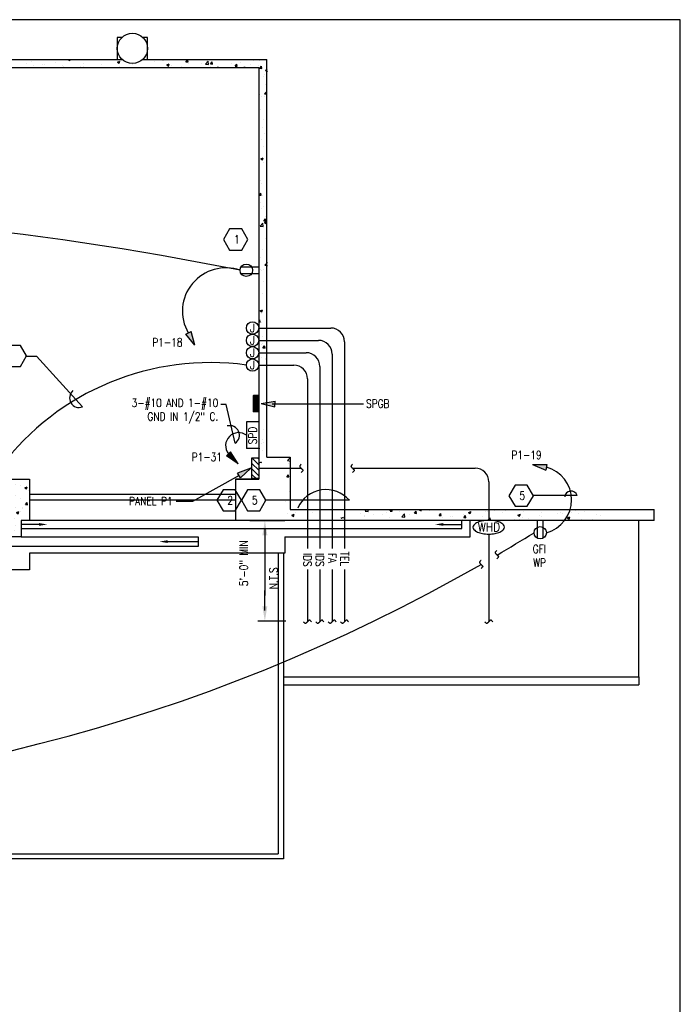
# Model space of a CAD drawing. Header units: inches. Extents: x -9715 to 32893, y -15613 to -1138.
# Tile 359 of 380: x 17604 to 18566, y -9010 to -7575. Entities that reach past the tile are written whole.
import ezdxf
from ezdxf.enums import TextEntityAlignment as Align

# ---------------------------------------------------------------- set-up
doc = ezdxf.new("R2010")
doc.units = ezdxf.units.IN
doc.header["$MEASUREMENT"] = 0
doc.layers.get('0').update_dxf_attribs({"color": 252})
doc.layers.get('DEFPOINTS').update_dxf_attribs({"color": 11})
for name, color, linetype in [('E-ANNO-TEXT', 3, 'Continuous'), ('E-LEGN', 3, 'Continuous'), ('E-LITE-CIRC', 133, 'Continuous'), ('E-POWR', 113, 'Continuous'), ('E-POWR-CIRC', 113, 'Continuous'), ('E-POWR-PANL', 113, 'Continuous'), ('S-FNDN-FTNG', 138, 'Continuous'), ('S-FNDN-PATT', 8, 'Continuous')]:
    doc.layers.add(name, color=color, linetype=linetype)
doc.layers.add('E-ELEC-WIRE', color=133, linetype='Continuous', lineweight=25)
doc.styles.add('LEG', font='ROMANS', dxfattribs={"width": 0.9, "height": 0.125})
doc.styles.get("Standard").update_dxf_attribs({"font": 'romans.shx', "width": 0.8})
doc.styles.add('SYMBOL', font='SIMPLEX', dxfattribs={"width": 0.9, "height": 0.125})

# ---------------------------------------------------------------- blocks, each defined once
blk = doc.blocks.new('*X569')
at = {"color": 0}
for p, q in [((1906.6, 1236.5), (1906.6, 1236.5)), ((1959.9, 1234.6), (1962, 1237.2)), ((1959.9, 1234.6), (1962.9, 1234.4)), ((1962.9, 1234.4), (1962.3, 1237.2)), ((2278.7, 1235.4), (2278.7, 1235.4)), ((1895.4, 1220.9), (1895.4, 1220.9)), ((1902.1, 1225.7), (1906, 1229.8)), ((1902.1, 1225.7), (1906.6, 1225.1)), ((1906.6, 1225.1), (1906, 1229.8)), ((1907.9, 1222.6), (1907.9, 1222.6)), ((1926.8, 1225.1), (1926.8, 1225.1)), ((1932, 1223.6), (1932, 1223.6)), ((1939.6, 1221.8), (1939.6, 1221.8)), ((1952, 1228.7), (1955.5, 1230)), ((1952, 1228.7), (1954.4, 1227)), ((1954.4, 1227), (1955.5, 1230)), ((1955.5, 1217.5), (1959.4, 1221.5)), ((1957.7, 1227.1), (1957.7, 1227.1)), ((1958.4, 1229.2), (1958.4, 1229.2)), ((1959.9, 1216.8), (1959.4, 1221.5)), ((1968.7, 1226.8), (1968.7, 1226.8)), ((1970.9, 1230.9), (1970.9, 1230.9)), ((2279, 1224.1), (2279, 1224.1)), ((2281.4, 1228.8), (2284.9, 1230.1)), ((2281.4, 1228.8), (2283.9, 1227.1)), ((2283.9, 1227.1), (2284.9, 1230.1)), ((2288.7, 1222.3), (2288.7, 1222.3)), ((2305.7, 1223), (2305.7, 1223)), ((2309.6, 1221.5), (2309.6, 1221.5)), ((2314.7, 1226), (2314.7, 1226)), ((2318.5, 1223.5), (2318.5, 1223.5)), ((2322.4, 1216.5), (2326.3, 1220.6)), ((2326.9, 1215.8), (2326.3, 1220.6)), ((2328.6, 1224), (2328.6, 1224)), ((2332.4, 1221.9), (2332.4, 1221.9)), ((2340.3, 1229.6), (2340.3, 1229.6)), ((2347.7, 1228.5), (2347.7, 1228.5)), ((2353.2, 1224.8), (2356.7, 1226.1)), ((2353.2, 1224.8), (2355.7, 1223.1)), ((2355.7, 1223.1), (2356.7, 1226.1)), ((2359.1, 1220.7), (2359.1, 1220.7)), ((2360.2, 1228.2), (2360.2, 1228.2)), ((1895.1, 1203.3), (1897.5, 1206.2)), ((1895.6, 1214.4), (1895.6, 1214.4)), ((1898.1, 1203), (1897.5, 1206.2)), ((1906, 1219.9), (1906, 1219.9)), ((1906.1, 1207.6), (1906.1, 1207.6)), ((1909.9, 1212.6), (1913.4, 1213.9)), ((1909.9, 1212.6), (1912.4, 1210.9)), ((1910.4, 1216.8), (1910.4, 1216.8)), ((1912.4, 1210.9), (1913.4, 1213.9)), ((1922.3, 1213.2), (1922.3, 1213.2)), ((1922.4, 1205.8), (1922.4, 1205.8)), ((1931.4, 1207), (1931.4, 1207)), ((1932.8, 1206.5), (1932.8, 1206.5)), ((1945.2, 1209.5), (1945.2, 1209.5)), ((1949, 1212.1), (1949, 1212.1)), ((1951.6, 1210.8), (1951.6, 1210.8)), ((1955.5, 1217.5), (1959.9, 1216.8)), ((1957.1, 1210.5), (1957.1, 1210.5)), ((1957.8, 1211.2), (1957.8, 1211.2)), ((1975.7, 1211), (1975.7, 1211)), ((1976.7, 1213.6), (1976.7, 1213.6)), ((2282.6, 1206.4), (2285.1, 1209.3)), ((2282.6, 1206.4), (2285.6, 1206.1)), ((2285.6, 1206.1), (2285.1, 1209.3)), ((2289.4, 1218.5), (2289.4, 1218.5)), ((2297.1, 1219.9), (2297.1, 1219.9)), ((2301.3, 1207.5), (2301.3, 1207.5)), ((2311.2, 1208.7), (2314.7, 1210)), ((2311.2, 1208.7), (2313.7, 1207)), ((2313.7, 1207), (2314.7, 1210)), ((2314.1, 1209.4), (2314.1, 1209.4)), ((2318.7, 1203.5), (2320.9, 1206.1)), ((2321.5, 1203), (2320.9, 1206.1)), ((2322.4, 1216.5), (2326.9, 1215.8)), ((2330.5, 1212.5), (2330.5, 1212.5)), ((2339.7, 1212.9), (2339.7, 1212.9)), ((2347, 1208.4), (2347, 1208.4)), ((2359.5, 1210.1), (2359.5, 1210.1)), ((2359.7, 1217.5), (2359.7, 1217.5)), ((1893.2, 1200.8), (1893.2, 1200.8)), ((1894.7, 1202.9), (1894.7, 1202.9)), ((1895.1, 1203.3), (1898.1, 1203)), ((1905.4, 1203.2), (1905.4, 1203.2)), ((1913.7, 1205.3), (1913.7, 1205.3)), ((1931, 1200.2), (1933.4, 1203)), ((1931, 1200.2), (1933.9, 1199.9)), ((1933.9, 1199.9), (1933.4, 1203)), ((1939.8, 1192.4), (1943.3, 1193.8)), ((1939.8, 1192.4), (1942.3, 1190.7)), ((1942.3, 1190.7), (1943.3, 1193.8)), ((1944.6, 1191.4), (1944.6, 1191.4)), ((1956.5, 1193.9), (1956.5, 1193.9)), ((1959.5, 1205.4), (1959.5, 1205.4)), ((1963.5, 1193.9), (1963.5, 1193.9)), ((1966.8, 1197), (1969.2, 1199.9)), ((1966.8, 1197), (1969.8, 1196.8)), ((1969.8, 1196.8), (1969.2, 1199.9)), ((1970.7, 1193.3), (1970.7, 1193.3)), ((2279.8, 1191.9), (2279.8, 1191.9)), ((2284, 1200.1), (2284, 1200.1)), ((2288.1, 1205.7), (2288.1, 1205.7)), ((2296, 1197.4), (2296, 1197.4)), ((2296.5, 1201.8), (2296.5, 1201.8)), ((2313.4, 1192.8), (2313.4, 1192.8)), ((2315.4, 1204.3), (2315.4, 1204.3)), ((2318.5, 1203.3), (2318.7, 1203.5)), ((2318.5, 1203.3), (2318.7, 1203.2)), ((2318.7, 1203.2), (2321.5, 1203)), ((2322.6, 1196.3), (2322.6, 1196.3)), ((2339.1, 1196.3), (2339.1, 1196.3)), ((2349.3, 1195.2), (2349.3, 1195.2)), ((2349.6, 1195), (2349.6, 1195)), ((2354.4, 1200.1), (2356.8, 1203)), ((2354.4, 1200.1), (2357.4, 1199.9)), ((2357.4, 1199.9), (2356.8, 1203)), ((1897.8, 1176.3), (1901.3, 1177.6)), ((1900.3, 1174.6), (1901.3, 1177.6)), ((1900.5, 1185.6), (1900.5, 1185.6)), ((1904.8, 1186.6), (1904.8, 1186.6)), ((1912.3, 1187.8), (1912.3, 1187.8)), ((1912.3, 1183.3), (1912.3, 1183.3)), ((1930.8, 1190.3), (1930.8, 1190.3)), ((1932.1, 1189.8), (1932.1, 1189.8)), ((1939, 1186.7), (1939, 1186.7)), ((1941.5, 1188.3), (1941.5, 1188.3)), ((1955.9, 1177.2), (1955.9, 1177.2)), ((1965.7, 1185.6), (1965.7, 1185.6)), ((2283.3, 1182.1), (2283.3, 1182.1)), ((2287.5, 1189), (2287.5, 1189)), ((2291.3, 1185), (2291.3, 1185)), ((2302.3, 1184.6), (2302.3, 1184.6)), ((2306.5, 1190.7), (2306.5, 1190.7)), ((2320.4, 1190), (2320.4, 1190)), ((2333.2, 1189.6), (2333.2, 1189.6)), ((2333.8, 1188.7), (2333.8, 1188.7)), ((2338.5, 1179.6), (2338.5, 1179.6)), ((2341.1, 1188.5), (2344.6, 1189.9)), ((2341.1, 1188.5), (2343.6, 1186.8)), ((2343.6, 1186.8), (2344.6, 1189.9)), ((2346.4, 1190.4), (2346.4, 1190.4)), ((2359.9, 1188.5), (2359.9, 1188.5)), ((1897.8, 1176.3), (1900.3, 1174.6)), ((1902, 1165.7), (1904.4, 1168.6)), ((1902, 1165.7), (1905, 1165.4)), ((1904.2, 1169.9), (1904.2, 1169.9)), ((1905, 1165.4), (1904.4, 1168.6)), ((1908.8, 1168.8), (1912.7, 1172.8)), ((1908.8, 1168.8), (1913.2, 1168.1)), ((1913.2, 1168.1), (1912.7, 1172.8)), ((1918.9, 1170.1), (1918.9, 1170.1)), ((1930.2, 1173.7), (1930.2, 1173.7)), ((1931.4, 1171.7), (1931.4, 1171.7)), ((1937.9, 1162.6), (1940.3, 1165.4)), ((1940.9, 1162.3), (1940.3, 1165.4)), ((1950.4, 1174.2), (1950.4, 1174.2)), ((1962.1, 1160.5), (1966, 1164.5)), ((1966.6, 1159.8), (1966, 1164.5)), ((1968.6, 1163.4), (1968.6, 1163.4)), ((1969.6, 1172.3), (1973.1, 1173.6)), ((1969.6, 1172.3), (1972.1, 1170.6)), ((1972.1, 1170.6), (1973.1, 1173.6)), ((2276.7, 1168.9), (2279.6, 1171.9)), ((2276.7, 1167.7), (2280.1, 1167.1)), ((2280.1, 1167.1), (2279.6, 1171.9)), ((2286, 1172), (2286, 1172)), ((2286.9, 1172.4), (2286.9, 1172.4)), ((2289.1, 1164.8), (2289.1, 1164.8)), ((2289.6, 1168.8), (2292, 1171.7)), ((2289.6, 1168.8), (2292.6, 1168.5)), ((2292.6, 1168.5), (2292, 1171.7)), ((2299.1, 1172.4), (2302.6, 1173.7)), ((2299.1, 1172.4), (2301.6, 1170.7)), ((2301.6, 1170.7), (2302.6, 1173.7)), ((2312.7, 1170.9), (2312.7, 1170.9)), ((2312.8, 1176.1), (2312.8, 1176.1)), ((2320.7, 1169), (2320.7, 1169)), ((2325.4, 1165.6), (2327.9, 1168.5)), ((2325.4, 1165.6), (2328.4, 1165.4)), ((2328.4, 1165.4), (2327.9, 1168.5)), ((2329, 1159.5), (2332.9, 1163.6)), ((2333.5, 1158.8), (2332.9, 1163.6)), ((2333.2, 1170.6), (2333.2, 1170.6)), ((2337.9, 1163), (2337.9, 1163)), ((2339.4, 1169.8), (2339.4, 1169.8)), ((2347.5, 1165.2), (2347.5, 1165.2)), ((1902.6, 1162.3), (1902.6, 1162.3)), ((1903.6, 1153.3), (1903.6, 1153.3)), ((1905.8, 1150.3), (1905.8, 1150.3)), ((1910.3, 1153.4), (1910.3, 1153.4)), ((1913.1, 1155.6), (1913.1, 1155.6)), ((1918.3, 1152), (1918.3, 1152)), ((1927.6, 1156.2), (1931.1, 1157.5)), ((1927.6, 1156.2), (1930.1, 1154.5)), ((1929.3, 1161.1), (1929.3, 1161.1)), ((1929.6, 1157), (1929.6, 1157)), ((1930.1, 1154.5), (1931.1, 1157.5)), ((1937.2, 1154.5), (1937.2, 1154.5)), ((1937.9, 1162.6), (1940.9, 1162.3)), ((1939.4, 1158.4), (1939.4, 1158.4)), ((1939.8, 1154.4), (1939.8, 1154.4)), ((1955.2, 1160.6), (1955.2, 1160.6)), ((1956, 1160), (1956, 1160)), ((1962.1, 1160.5), (1966.6, 1159.8)), ((1966.5, 1153.3), (1966.5, 1153.3)), ((1968.8, 1158.6), (1968.8, 1158.6)), ((1973.8, 1159.4), (1976.2, 1162.3)), ((1973.8, 1159.4), (1976.7, 1159.2)), ((1976.7, 1159.4), (1976.2, 1162.3)), ((2286.3, 1155.7), (2286.3, 1155.7)), ((2289.2, 1155.2), (2289.2, 1155.2)), ((2312.2, 1159.5), (2312.2, 1159.5)), ((2318.4, 1160.2), (2318.4, 1160.2)), ((2329, 1159.5), (2333.5, 1158.9)), ((2331.3, 1153.2), (2332.4, 1153.6)), ((2332.3, 1153.2), (2332.4, 1153.6)), ((2339, 1153.4), (2339, 1153.4)), ((1893.1, 1137.5), (1893.1, 1137.5)), ((1903, 1136.7), (1903, 1136.7)), ((1919.3, 1135.7), (1919.3, 1135.7)), ((1922.3, 1142.5), (1922.3, 1142.5)), ((1924.1, 1134.8), (1924.1, 1134.8)), ((1929, 1140.4), (1929, 1140.4)), ((1946, 1134.6), (1946, 1134.6)), ((1951.4, 1147.5), (1951.4, 1147.5)), ((1954.6, 1143.9), (1954.6, 1143.9)), ((1955.7, 1138.9), (1955.7, 1138.9)), ((1957.5, 1136), (1961, 1137.4)), ((1957.5, 1136), (1960, 1134.4)), ((1960, 1134.4), (1961, 1137.4)), ((1905.1, 1132.3), (1905.1, 1132.3)), ((1909.9, 1129.2), (1911.4, 1131)), ((1911.7, 1129.2), (1911.4, 1131))]:
    blk.add_line(p, q, dxfattribs=at)
blk = doc.blocks.new('*X572')
at = {"color": 0}
for p, q in [((2355.1, 1842.5), (2355.1, 1842.5)), ((2362.8, 1845.4), (2362.8, 1845.4)), ((2366.2, 1840.6), (2366.2, 1840.6)), ((2378.7, 1842.2), (2378.7, 1842.2)), ((2381.8, 1841.3), (2381.8, 1841.3)), ((2388.1, 1848.6), (2388.1, 1848.6)), ((2397.6, 1844.7), (2397.6, 1844.7)), ((2408.4, 1840.2), (2408.4, 1840.2)), ((2409.4, 1838.2), (2409.4, 1838.2)), ((2416.4, 1849.2), (2416.4, 1849.2)), ((2416.4, 1849.2), (2418.8, 1847.5)), ((2418.8, 1847.5), (2419.4, 1849.2)), ((2429.2, 1848.9), (2429.2, 1848.9)), ((2435.1, 1839.1), (2435.1, 1839.1)), ((2438.5, 1843.2), (2438.5, 1843.2)), ((2439.1, 1839.2), (2439.1, 1839.2)), ((2461.8, 1838), (2461.8, 1838)), ((2464.4, 1842.4), (2464.4, 1842.4)), ((2467.7, 1848.2), (2467.7, 1848.2)), ((2479.1, 1837.4), (2479.1, 1837.4)), ((2488.2, 1845.2), (2491.7, 1846.5)), ((2488.2, 1845.2), (2490.7, 1843.5)), ((2490.3, 1846.2), (2490.3, 1846.2)), ((2490.7, 1843.5), (2491.7, 1846.5)), ((2491.6, 1839.1), (2491.6, 1839.1)), ((2510.5, 1841.6), (2510.5, 1841.6)), ((2542.1, 1845.7), (2542.1, 1845.7)), ((2552.3, 1848.9), (2552.5, 1849.2)), ((2552.3, 1848.9), (2555.3, 1848.6)), ((2554.6, 1847.4), (2554.6, 1847.4)), ((2555.3, 1848.6), (2555.1, 1849.2)), ((2560.1, 1841.2), (2563.6, 1842.5)), ((2560.1, 1841.2), (2562.6, 1839.5)), ((2562.6, 1839.5), (2563.6, 1842.5)), ((2566.6, 1840), (2566.6, 1840)), ((2582.3, 1838.4), (2582.3, 1838.4)), ((2588.1, 1845.7), (2590.5, 1848.6)), ((2588.1, 1845.7), (2591.1, 1845.5)), ((2591.1, 1845.5), (2590.5, 1848.6)), ((2592.3, 1843.5), (2592.3, 1843.5)), ((2611.4, 1843.4), (2611.4, 1843.4)), ((2616.4, 1842.4), (2620.3, 1846.4)), ((2616.4, 1842.4), (2620.8, 1841.7)), ((2617.6, 1846.7), (2617.6, 1846.7)), ((2620.8, 1841.7), (2620.3, 1846.4)), ((2623.4, 1838.5), (2623.4, 1838.5)), ((2624, 1842.6), (2626.4, 1845.5)), ((2624, 1842.6), (2627, 1842.3)), ((2627, 1842.3), (2626.4, 1845.4)), ((2632, 1837.2), (2635.4, 1838.5)), ((2635, 1837.2), (2635.4, 1838.5)), ((2640.6, 1848.4), (2640.6, 1848.4)), ((2652.6, 1837.4), (2652.6, 1837.4)), ((2655, 1842.6), (2655, 1842.6)), ((2659.9, 1839.4), (2662.3, 1842.3)), ((2659.9, 1839.4), (2662.8, 1839.2)), ((2662.8, 1839.2), (2662.3, 1842.3)), ((2667.5, 1844.3), (2667.5, 1844.3)), ((2668.6, 1837.4), (2668.6, 1837.4)), ((2669.2, 1848.8), (2669.2, 1848.8)), ((2672.7, 1837.2), (2673.6, 1838.2)), ((2673.8, 1837.2), (2673.7, 1838.2)), ((2681.7, 1842.4), (2681.7, 1842.4)), ((2686.5, 1846.8), (2686.5, 1846.8)), ((2693.8, 1840.6), (2693.8, 1840.6)), ((2695.7, 1836.3), (2698.1, 1839.2)), ((2695.8, 1847.6), (2695.8, 1847.6)), ((2698.7, 1836), (2698.1, 1839.2)), ((2695.7, 1836.3), (2698.7, 1836)), ((2700.8, 1824.9), (2700.8, 1824.9)), ((2702, 1827.8), (2702, 1827.8)), ((2703.8, 1833.2), (2706.7, 1834.3)), ((2703.8, 1833.2), (2706.3, 1831.5)), ((2704.9, 1831.2), (2704.9, 1831.2)), ((2706.3, 1831.5), (2706.7, 1832.7)), ((2704.2, 1813.1), (2704.2, 1813.1)), ((2694.7, 1798.1), (2695.1, 1798.2)), ((2694.7, 1797), (2695.1, 1798.2)), ((2698.8, 1795.1), (2698.8, 1795.1)), ((2702.7, 1798.7), (2705.1, 1801.6)), ((2702.7, 1798.7), (2705.6, 1798.4)), ((2702.9, 1795.5), (2702.9, 1795.5)), ((2705.6, 1798.4), (2705.1, 1801.6)), ((2696.9, 1776.2), (2696.9, 1776.2)), ((2700.7, 1761.6), (2700.7, 1761.6)), ((2699.3, 1750.2), (2699.3, 1750.2)), ((2702.1, 1740.9), (2702.1, 1740.9)), ((2698.6, 1731.8), (2698.6, 1731.8)), ((2701.5, 1722.8), (2701.5, 1722.8)), ((2697.1, 1704.2), (2700.6, 1705.6)), ((2697.1, 1704.2), (2699.6, 1702.6)), ((2699.6, 1702.6), (2700.6, 1705.6)), ((2700.5, 1698.3), (2700.5, 1698.3)), ((2706.3, 1698.1), (2706.3, 1698.1)), ((2696.4, 1672.7), (2696.4, 1672.7)), ((2698.5, 1668.5), (2698.5, 1668.5)), ((2694.7, 1651.6), (2697, 1654.3)), ((2694.7, 1651.4), (2697.5, 1651.1)), ((2697.5, 1651.1), (2697, 1654.3)), ((2697.2, 1640.4), (2697.2, 1640.4)), ((2699.4, 1650.6), (2699.4, 1650.6)), ((2698.8, 1632.5), (2698.8, 1632.5)), ((2700.4, 1635), (2700.4, 1635)), ((2696.3, 1606.2), (2700.2, 1610.2)), ((2700.7, 1605.5), (2700.2, 1610.2)), ((2701.5, 1613.8), (2703.9, 1616.7)), ((2701.5, 1613.8), (2704.5, 1613.5)), ((2702.6, 1611.6), (2706.1, 1612.9)), ((2702.6, 1611.6), (2705.1, 1609.9)), ((2703.4, 1620.6), (2703.4, 1620.6)), ((2704.5, 1613.5), (2703.9, 1616.7)), ((2704.6, 1615.3), (2704.6, 1615.3)), ((2705.1, 1609.9), (2706.1, 1612.9)), ((2696.3, 1606.2), (2700.7, 1605.5)), ((2698.3, 1605.2), (2698.3, 1605.2)), ((2704.2, 1588.3), (2704.2, 1588.3)), ((2700.2, 1571.7), (2700.2, 1571.7)), ((2696.7, 1560.3), (2696.7, 1560.3)), ((2702.9, 1549.2), (2706.7, 1553.1)), ((2696, 1542.2), (2696, 1542.2)), ((2698.2, 1541.8), (2698.2, 1541.8)), ((2700.7, 1542.9), (2700.7, 1542.9)), ((2702.9, 1549.2), (2706.7, 1548.6)), ((2701.8, 1525), (2701.8, 1525)), ((2700.1, 1508.4), (2700.1, 1508.4)), ((2696, 1482.7), (2699.5, 1484)), ((2696, 1482.7), (2698.5, 1481)), ((2698, 1478.5), (2698, 1478.5)), ((2698.5, 1481), (2699.5, 1484)), ((2694.7, 1468.1), (2695.8, 1469.4)), ((2694.7, 1466.4), (2696.4, 1466.2)), ((2696.4, 1466.2), (2695.8, 1469.4)), ((2697.7, 1465.4), (2697.7, 1465.4)), ((2706.4, 1478.1), (2706.4, 1478.1)), ((2706.4, 1471.6), (2706.4, 1471.6)), ((2705.8, 1461.5), (2705.8, 1461.5)), ((2699.9, 1445), (2699.9, 1445)), ((2705.2, 1444.8), (2705.2, 1444.8)), ((2698.5, 1433.1), (2698.5, 1433.1)), ((2699.1, 1434.7), (2699.1, 1434.7)), ((2700.3, 1428.9), (2702.7, 1431.7)), ((2700.3, 1428.9), (2703.3, 1428.6)), ((2703.3, 1428.6), (2702.7, 1431.7)), ((2704.6, 1428.2), (2704.6, 1428.2)), ((2697.9, 1415.2), (2697.9, 1415.2)), ((2704, 1411.6), (2704, 1411.6)), ((2704.7, 1413.3), (2704.7, 1413.3))]:
    blk.add_line(p, q, dxfattribs=at)
blk = doc.blocks.new('*X574')
at = {"color": 0}
for p, q in [((2701.6, 1309.1), (2701.6, 1309.1)), ((2699.8, 1295), (2699.8, 1295)), ((2695.2, 1281.3), (2694.7, 1283.9)), ((2694.7, 1281.4), (2695.2, 1281.3)), ((2697.6, 1288.6), (2697.6, 1288.6)), ((2699.1, 1278.4), (2699.1, 1278.4)), ((2701, 1291), (2701, 1291)), ((2724.2, 1265.3), (2724.2, 1265.3)), ((2736, 1264.3), (2739.9, 1268.3)), ((2736, 1264.3), (2740.5, 1263.6)), ((2740.5, 1263.6), (2739.9, 1268.3)), ((2694.9, 1261.2), (2698.4, 1262.5)), ((2697.9, 1261.2), (2698.4, 1262.5)), ((2698.5, 1261.8), (2698.5, 1261.8)), ((2737.7, 1259.9), (2737.7, 1259.9)), ((2735, 1240.8), (2737.4, 1243.7)), ((2735, 1240.8), (2738, 1240.6)), ((2738, 1240.6), (2737.4, 1243.7)), ((2738.6, 1219.3), (2738.6, 1219.3)), ((2732.7, 1204.9), (2732.7, 1204.9)), ((2735.6, 1187.6), (2735.6, 1187.6)), ((2742.4, 1184.6), (2745.9, 1186)), ((2742.4, 1184.6), (2744.9, 1183)), ((2744.9, 1182.9), (2745.9, 1186)), ((2746.4, 1185.3), (2746.4, 1185.3)), ((2748.1, 1189.3), (2748.1, 1189.3))]:
    blk.add_line(p, q, dxfattribs=at)
blk = doc.blocks.new('*X575')
at = {"color": 0}
for p, q in [((2767.1, 1191.8), (2767.1, 1191.8)), ((2798.1, 1192.5), (2798.1, 1192.5)), ((2849.4, 1190.7), (2851.7, 1193.2)), ((2853.8, 1190.1), (2853.5, 1193.2)), ((2872.2, 1192), (2872.2, 1192)), ((2885.4, 1190.7), (2887.5, 1193.2)), ((2888.4, 1190.4), (2887.9, 1193.2)), ((2911.5, 1192.8), (2911.5, 1192.8)), ((2928.1, 1192.7), (2929.2, 1193.2)), ((2928.1, 1192.7), (2930.6, 1191.1)), ((2930.6, 1191.1), (2931.3, 1193.2)), ((3026.4, 1192.5), (3026.4, 1192.5)), ((3037, 1191.3), (3037, 1191.3)), ((3053, 1191.4), (3053, 1191.4)), ((3155.1, 1191.4), (3155.1, 1191.4)), ((2772.4, 1189), (2772.4, 1189)), ((2813.9, 1182), (2813.9, 1182)), ((2814.2, 1180.6), (2817.7, 1182)), ((2814.2, 1180.6), (2814.9, 1180.2)), ((2816.9, 1180.4), (2816.9, 1180.4)), ((2817.1, 1180.2), (2817.7, 1182)), ((2843.1, 1187), (2843.1, 1187)), ((2848.5, 1184.5), (2848.5, 1184.5)), ((2848.7, 1182.8), (2848.7, 1182.8)), ((2849.4, 1190.7), (2853.8, 1190.1)), ((2861, 1186.2), (2861, 1186.2)), ((2874.4, 1186.3), (2874.4, 1186.3)), ((2880, 1188.7), (2880, 1188.7)), ((2884.2, 1181), (2884.2, 1181)), ((2885.4, 1190.7), (2888.4, 1190.4)), ((2899.6, 1189.5), (2899.6, 1189.5)), ((2902.8, 1182.5), (2906.7, 1186.5)), ((2902.8, 1182.5), (2907.2, 1181.8)), ((2907.2, 1181.8), (2906.7, 1186.5)), ((2913.4, 1186), (2913.4, 1186)), ((2921.2, 1187.5), (2923.7, 1190.4)), ((2921.2, 1187.5), (2924.2, 1187.3)), ((2924.2, 1187.3), (2923.7, 1190.4)), ((2942.5, 1191), (2942.5, 1191)), ((2957.1, 1184.4), (2959.5, 1187.3)), ((2957.1, 1184.4), (2960.1, 1184.1)), ((2960.1, 1184.1), (2959.5, 1187.3)), ((2961.4, 1181.4), (2961.4, 1181.4)), ((2973.9, 1183), (2973.9, 1183)), ((2975.9, 1183.4), (2975.9, 1183.4)), ((2990.8, 1178.5), (2990.8, 1178.5)), ((2992.9, 1185.5), (2992.9, 1185.5)), ((2993, 1181.3), (2995.4, 1184.1)), ((2993, 1181.3), (2996, 1181)), ((2996, 1181), (2995.4, 1184.1)), ((3000, 1188.7), (3003.5, 1190.1)), ((3000, 1188.7), (3002.4, 1187.1)), ((3001.9, 1187.1), (3001.9, 1187.1)), ((3002.4, 1187.1), (3003.5, 1190.1)), ((3020, 1183.5), (3020, 1183.5)), ((3024.4, 1189.7), (3024.4, 1189.7)), ((3027.5, 1190.6), (3027.5, 1190.6)), ((3028.8, 1178.1), (3031.2, 1181)), ((3028.8, 1178.1), (3031.8, 1177.9)), ((3031.8, 1177.9), (3031.2, 1181)), ((3049.1, 1188.5), (3049.1, 1188.5)), ((3052.2, 1177.2), (3052.2, 1177.2)), ((3066.5, 1177.2), (3067.1, 1177.8)), ((3067.2, 1177.2), (3067.1, 1177.8)), ((3071.8, 1184.7), (3075.3, 1186.1)), ((3071.8, 1184.7), (3074.3, 1183.1)), ((3074.3, 1183.1), (3075.3, 1186.1)), ((3074.3, 1178.3), (3074.3, 1178.3)), ((3078.2, 1180.9), (3078.2, 1180.9)), ((3079.7, 1190.3), (3079.7, 1190.3)), ((3086.8, 1179.9), (3086.8, 1179.9)), ((3103.8, 1184.5), (3103.8, 1184.5)), ((3105.8, 1182.4), (3105.8, 1182.4)), ((3106.4, 1189.2), (3106.4, 1189.2)), ((3129.1, 1187.7), (3129.1, 1187.7)), ((3133.1, 1188), (3133.1, 1188)), ((3137.4, 1186.6), (3137.4, 1186.6)), ((3143.7, 1180.7), (3147.2, 1182.1)), ((3143.7, 1180.7), (3146.2, 1179.1)), ((3146.2, 1179.1), (3147.2, 1182.1)), ((3149.9, 1188.2), (3149.9, 1188.2)), ((3159.8, 1186.9), (3159.8, 1186.9)), ((3163.7, 1178.7), (3163.7, 1178.7)), ((3168.8, 1190.7), (3168.8, 1190.7)), ((3180.1, 1178.3), (3180.1, 1178.3)), ((3186.5, 1185.8), (3186.5, 1185.8)), ((3192.8, 1183.7), (3192.8, 1183.7))]:
    blk.add_line(p, q, dxfattribs=at)
blk = doc.blocks.new('RECPT')
at = {"color": 0, "linetype": 'ByBlock', "lineweight": -2}
for p, q in [((0.269, 0.047), (0, 0.047)), ((0, -0.047), (0.269, -0.047))]:
    blk.add_line(p, q, dxfattribs=at)
blk.add_circle((0.188, 0), 0.0938, dxfattribs=at)
blk = doc.blocks.new('*X560')
at = {"color": 0}
for p, q in [((297, 330.1), (302.9, 336)), ((297, 330.2), (302.8, 336)), ((297, 330.4), (302.6, 336)), ((297, 330.6), (302.4, 336)), ((297, 330.8), (302.2, 336)), ((297, 330.9), (302.1, 336)), ((297, 331.1), (301.9, 336)), ((297, 331.3), (301.7, 336)), ((297, 331.5), (301.5, 336)), ((297, 331.6), (301.4, 336)), ((297, 331.8), (301.2, 336)), ((297, 332), (301, 336)), ((297, 332.2), (300.8, 336)), ((297, 332.4), (300.6, 336)), ((297, 332.5), (300.5, 336)), ((297, 332.7), (300.3, 336)), ((297, 332.9), (300.1, 336)), ((297, 333.1), (299.9, 336)), ((297, 333.2), (299.8, 336)), ((297, 333.4), (299.6, 336)), ((297, 333.6), (299.4, 336)), ((297, 333.8), (299.2, 336)), ((297, 333.9), (299.1, 336)), ((297, 334.1), (298.9, 336)), ((297, 334.3), (298.7, 336)), ((297, 334.5), (298.5, 336)), ((297, 334.7), (298.3, 336)), ((297, 334.8), (298.2, 336)), ((297, 335), (298, 336)), ((297, 335.2), (297.8, 336)), ((297, 335.4), (297.6, 336)), ((297, 335.5), (297.5, 336)), ((297, 335.7), (297.3, 336)), ((297, 335.9), (297.1, 336)), ((297.1, 330), (303.1, 336)), ((297.3, 330), (303.3, 336)), ((297.5, 330), (303.5, 336)), ((297.6, 330), (303.6, 336)), ((297.8, 330), (303.8, 336)), ((298, 330), (304, 336)), ((298.2, 330), (304.2, 336)), ((298.4, 330), (304.4, 336)), ((298.5, 330), (304.5, 336)), ((298.7, 330), (304.7, 336)), ((298.9, 330), (304.9, 336)), ((299.1, 330), (305.1, 336)), ((299.2, 330), (305.2, 336)), ((299.4, 330), (305.4, 336)), ((299.6, 330), (305.6, 336)), ((299.8, 330), (305.8, 336)), ((299.9, 330), (305.9, 336)), ((300.1, 330), (306.1, 336)), ((300.3, 330), (306.3, 336)), ((300.5, 330), (306.5, 336)), ((300.7, 330), (306.7, 336)), ((300.8, 330), (306.8, 336)), ((301, 330), (307, 336)), ((301.2, 330), (307.2, 336)), ((301.4, 330), (307.4, 336)), ((301.5, 330), (307.5, 336)), ((301.7, 330), (307.7, 336)), ((301.9, 330), (307.9, 336)), ((302.1, 330), (308.1, 336)), ((302.2, 330), (308.2, 336)), ((302.4, 330), (308.4, 336)), ((302.6, 330), (308.6, 336)), ((302.8, 330), (308.8, 336)), ((303, 330), (309, 336)), ((303.1, 330), (309.1, 336)), ((303.3, 330), (309.3, 336)), ((303.5, 330), (309.5, 336)), ((303.7, 330), (309.7, 336)), ((303.8, 330), (309.8, 336)), ((304, 330), (310, 336)), ((304.2, 330), (310.2, 336)), ((304.4, 330), (310.4, 336)), ((304.5, 330), (310.5, 336)), ((304.7, 330), (310.7, 336)), ((304.9, 330), (310.9, 336)), ((305.1, 330), (311.1, 336)), ((305.3, 330), (311.3, 336)), ((305.4, 330), (311.4, 336)), ((305.6, 330), (311.6, 336)), ((305.8, 330), (311.8, 336)), ((306, 330), (312, 336)), ((306.1, 330), (312.1, 336)), ((306.3, 330), (312.3, 336)), ((306.5, 330), (312.5, 336)), ((306.7, 330), (312.7, 336)), ((306.8, 330), (312.8, 336)), ((307, 330), (313, 336)), ((307.2, 330), (313.2, 336)), ((307.4, 330), (313.4, 336)), ((307.5, 330), (313.5, 336)), ((307.7, 330), (313.7, 336)), ((307.9, 330), (313.9, 336)), ((308.1, 330), (314.1, 336)), ((308.3, 330), (314.3, 336)), ((308.4, 330), (314.4, 336)), ((308.6, 330), (314.6, 336)), ((308.8, 330), (314.8, 336)), ((309, 330), (315, 336)), ((309.1, 330), (315, 335.9)), ((309.3, 330), (315, 335.7)), ((309.5, 330), (315, 335.5)), ((309.7, 330), (315, 335.3)), ((309.8, 330), (315, 335.2)), ((310, 330), (315, 335)), ((310.2, 330), (315, 334.8)), ((310.4, 330), (315, 334.6)), ((310.6, 330), (315, 334.4)), ((310.7, 330), (315, 334.3)), ((310.9, 330), (315, 334.1)), ((311.1, 330), (315, 333.9)), ((311.3, 330), (315, 333.7)), ((311.4, 330), (315, 333.6)), ((311.6, 330), (315, 333.4)), ((311.8, 330), (315, 333.2)), ((312, 330), (315, 333)), ((312.1, 330), (315, 332.9)), ((312.3, 330), (315, 332.7)), ((312.5, 330), (315, 332.5)), ((312.7, 330), (315, 332.3)), ((312.9, 330), (315, 332.1)), ((313, 330), (315, 332)), ((313.2, 330), (315, 331.8)), ((313.4, 330), (315, 331.6)), ((313.6, 330), (315, 331.4)), ((313.7, 330), (315, 331.3)), ((313.9, 330), (315, 331.1)), ((314.1, 330), (315, 330.9)), ((314.3, 330), (315, 330.7)), ((314.4, 330), (315, 330.6)), ((314.6, 330), (315, 330.4)), ((314.8, 330), (315, 330.2)), ((315, 330), (315, 330))]:
    blk.add_line(p, q, dxfattribs=at)
blk = doc.blocks.new('PNL277')
at = {"color": 0, "linetype": 'ByBlock', "lineweight": -2, "xscale": 1.333333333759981, "yscale": 1.333333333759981, "zscale": 1.33333333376}
blk.add_blockref('*X560', (-407.6, -448), dxfattribs=at)
blk = doc.blocks.new('BREAK')
at = {"color": 0, "linetype": 'Continuous', "lineweight": -2}
blk.add_lwpolyline([(0, 0.062), (-0.005, 0.057), (-0.01, 0.052), (-0.014, 0.048), (-0.018, 0.044), (-0.02, 0.041), (-0.023, 0.038), (-0.024, 0.035), (-0.025, 0.033), (-0.025, 0.03), (-0.025, 0.028), (-0.024, 0.026), (-0.023, 0.024), (-0.021, 0.022), (-0.019, 0.02), (-0.018, 0.018), (-0.016, 0.016), (-0.014, 0.014), (-0.012, 0.012), (-0.01, 0.01), (-0.008, 0.008), (-0.006, 0.006), (-0.004, 0.004), (-0.002, 0.002), (0, 0), (0.002, -0.002), (0.004, -0.004), (0.006, -0.006), (0.008, -0.008), (0.01, -0.01), (0.012, -0.012), (0.014, -0.014), (0.016, -0.016), (0.018, -0.018), (0.019, -0.02), (0.021, -0.022), (0.023, -0.024), (0.024, -0.026), (0.025, -0.028), (0.025, -0.03), (0.025, -0.033), (0.024, -0.035), (0.023, -0.038), (0.02, -0.041), (0.018, -0.044), (0.014, -0.048), (0.01, -0.052), (0.005, -0.057), (0, -0.062)], dxfattribs=at)
blk = doc.blocks.new('ARROW1')
at = {"ltscale": 3}
blk.add_hatch(color=256, dxfattribs=at).paths.add_polyline_path([(-1.7, -0.34), (-1.7, 0.35), (0, 0)])
for points in [[(0, 0), (-1.7, 0.35)], [(0, 0), (-1.7, -0.34)]]:
    blk.add_lwpolyline(points, dxfattribs=at)
at = {"layer": 'E-ELEC-WIRE', "ltscale": 3}
blk.add_lwpolyline([(-1.7, -0.34), (-1.7, 0.35)], dxfattribs=at)
blk = doc.blocks.new('JUNCBOX')
at = {"color": 0, "linetype": 'ByBlock', "lineweight": -2}
blk.add_circle((0, 0), 0.0938, dxfattribs=at)
at = {"color": 3, "linetype": 'Continuous', "lineweight": -2, "style": 'SYMBOL', "width": 0.9}
blk.add_text('J', height=0.125, dxfattribs=at).set_placement((0, 0), align=Align.MIDDLE)
blk = doc.blocks.new('*X558')
at = {"color": 0}
for p, q in [((0, 0), (8, 8)), ((0, 6.4), (1.6, 8)), ((6.4, 0), (14.4, 8)), ((12.7, 0), (20.7, 8)), ((19.1, 0), (24, 4.9))]:
    blk.add_line(p, q, dxfattribs=at)
blk = doc.blocks.new('PNL120')
at = {"color": 0, "linetype": 'ByBlock', "lineweight": -2}
for p, q in [((-12, 0), (12, 0)), ((-12, -8), (-12, 0)), ((12, 0), (12, -8)), ((12, -8), (-12, -8))]:
    blk.add_line(p, q, dxfattribs=at)
at = {"linetype": 'ByBlock', "lineweight": -2}
blk.add_blockref('*X558', (-12, -8), dxfattribs=at)

msp = doc.modelspace()

# ---------------------------------------------------------------- linework, layer by layer
at = {"layer": 'DEFPOINTS'}
msp.add_lwpolyline([(15522.33734, -10446.1342), (18566.1053, -10446.1342), (18566.1053, -7574.54226), (15522.33734, -7574.54226)], close=True, dxfattribs=at)
at = {"layer": 'E-ANNO-TEXT'}
for p, q in [((17613.40333, -8064.92278, -72), (17628.16608, -8064.92278, -72)), ((17695.34298, -8138.89495), (17628.16608, -8064.92278, -72)), ((17904.65557, -8135.35752, 16.70755), (17896.6586, -8135.35752, 16.70755)), ((17917.5455, -8191.85703, 72), (17904.65557, -8135.35752, 16.70755)), ((18104.76221, -8135.13022), (17971.43307, -8135.13022)), ((18084.02734, -8275.16726), (17962.20211, -8275.16726)), ((18415.65166, -8268.1039), (18351.93672, -8268.26679, 36.21224))]:
    msp.add_line(p, q, dxfattribs=at)
at = {"layer": 'E-ANNO-TEXT', "linetype": 'ByBlock'}
for p, q in [((17938.94914, -8304.37186), (17989.9711, -8304.37186)), ((17991.47068, -8304.37186), (17957.7123, -8304.37186)), ((17960.8373, -8316.87186), (17960.8373, -8413.82735)), ((17960.8373, -8435.62042), (17960.8373, -8406.53316)), ((17991.47068, -8451.41417), (17950.81183, -8451.41417))]:
    msp.add_line(p, q, dxfattribs=at)
at = {"layer": 'E-ANNO-TEXT'}
for points in [[(17936.25445, -7894.85514), (17927.34621, -7879.42567), (17909.52977, -7879.42573), (17900.62165, -7894.8551), (17909.52984, -7910.2846), (17927.34628, -7910.28458)], [(17926.56931, -8275.16721), (17917.66108, -8259.73773), (17899.84464, -8259.7378), (17890.93651, -8275.16716), (17899.84471, -8290.59666), (17917.66115, -8290.59665)], [(17962.20211, -8275.16726), (17953.29388, -8259.73778), (17935.47744, -8259.73785), (17926.56931, -8275.16721), (17935.47751, -8290.59671), (17953.29395, -8290.59669)]]:
    msp.add_lwpolyline(points, close=True, dxfattribs=at)
for points, elevation in [([(17613.51785, -8064.72443), (17604.60961, -8049.29495), (17586.79317, -8049.29501), (17577.88505, -8064.72438), (17586.79325, -8080.15388), (17604.60968, -8080.15386)], -72), ([(18352.02966, -8268.42778), (18343.12143, -8252.9983), (18325.30499, -8252.99837), (18316.39686, -8268.42773), (18325.30506, -8283.85723), (18343.1215, -8283.85721)], 72)]:
    msp.add_lwpolyline(points, close=True, dxfattribs=dict(at, elevation=elevation))
msp.add_lwpolyline([(17923.17309, -8238.96786), (17855.53867, -8276.9142), (17831.53867, -8276.9142)], dxfattribs=at)
at = {"layer": 'E-ANNO-TEXT', "linetype": 'ByBlock'}
for points in [[(17957.19147, -8326.24686), (17964.48314, -8326.24686), (17960.8373, -8304.37186)], [(17957.19147, -8429.53917), (17964.48314, -8429.53917), (17960.8373, -8451.41417)]]:
    msp.add_solid(points, dxfattribs=at)
at = {"layer": 'E-LEGN', "color": 2}
msp.add_lwpolyline([(18287.00541, -8324.40757, 0.0448482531), (18296.31209, -8323.53973, 0.0583504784), (18303.18665, -8321.41932, 0.1004158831), (18308.56937, -8317.60964, 0.1918180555), (18309.86952, -8314.31331, 0.1918180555), (18308.54736, -8311.02574, 0.1004158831), (18303.13928, -8307.25214, 0.0583504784), (18296.2507, -8305.17774, 0.0448482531), (18286.93842, -8304.37216, 0.0448482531), (18277.63174, -8305.23999, 0.0583504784), (18270.75718, -8307.36041, 0.1004158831), (18265.37445, -8311.17008, 0.1918180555), (18264.07431, -8314.46641, 0.1918180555), (18265.39646, -8317.75399, 0.1004158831), (18270.80454, -8321.52758, 0.0583504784), (18277.69313, -8323.60198, 0.0448482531)], format="xyb", close=True, dxfattribs=at)
at = {"layer": 'E-LITE-CIRC', "color": 3}
for centre, radius, start, end in [((17690.15745, -8125.98015), 13.91697, 129.70406404, 291.87636111), ((17909.88357, -8180.23908, 72), 13.91697, 303.40448583, 105.5767829), ((18049.92748, -8304.55187), 45.01395, 40.75221014, 156.50998203), ((18406.85954, -8270.97484), 9.24898, 18.08374744, 174.59663605)]:
    msp.add_arc(centre, radius, start, end, dxfattribs=at)
at = {"layer": 'E-POWR'}
for p, q in [((17951.87562, -8161.00508), (17934.30603, -8161.00508)), ((17934.30603, -8161.00508), (17934.30603, -8199.88223)), ((17951.87562, -8199.88223), (17934.30603, -8199.88223))]:
    msp.add_line(p, q, dxfattribs=at)
at = {"layer": 'E-POWR-CIRC'}
for p, q in [((17951.87562, -8024.00508), (18056.91828, -8024.00508)), ((17951.87562, -8042.00508), (18038.91828, -8042.00508)), ((18076.91828, -8044.00508), (18076.91828, -8345.46058)), ((17951.87562, -8060.00508), (18020.91828, -8060.00508)), ((18058.91828, -8062.00508), (18058.91828, -8345.46058)), ((17951.87562, -8078.00508), (18002.91828, -8078.00508)), ((18040.91828, -8080.00508), (18040.91828, -8345.46058)), ((18022.91828, -8098.00508), (18022.91828, -8345.46058)), ((17951.87562, -8228.42384), (18013.84305, -8228.42384)), ((18088.53253, -8228.42384), (18267.11297, -8228.42384)), ((18287.11297, -8248.42384), (18287.11297, -8304.37186)), ((18287.11297, -8324.40709), (18287.11297, -8451.88292)), ((18022.91828, -8376.04183), (18022.91828, -8452.25792)), ((18040.91828, -8376.04183), (18040.91828, -8452.25792)), ((18058.91828, -8376.04183), (18058.91828, -8452.25792)), ((18076.91828, -8376.04183), (18076.91828, -8452.25792))]:
    msp.add_line(p, q, dxfattribs=at)
for centre, radius, start, end in [((16999.87562, -12568.78867), 4720.43386, 78.69939118, 101.30060882), ((17903.94206, -7999.50854), 63.20401, 70.65799982, 209.99334382), ((18056.91828, -8044.00508), 20, 0, 90), ((18038.91828, -8062.00508), 20, 0, 90), ((18020.91828, -8080.00508), 20, 0, 90), ((17881.39205, -8457.46489), 383.07215, 82.12530761, 142.89609097), ((18002.91828, -8098.00508), 20, 0, 90), ((17922.71022, -8195.55309), 19.0462, 52.49538583, 218.10352112), ((18267.11297, -8248.42384), 20, 0, 90), ((18358.13722, -8274.56872), 49.49313, 285.01715092, 74.98284908), ((17000.05017, -6150.27894), 2558.97536, 238.08284415, 299.90366132), ((17000.05017, -6150.27894), 2558.97536, 300.50986213, 301.91715585)]:
    msp.add_arc(centre, radius, start, end, dxfattribs=at)
at = {"layer": 'S-FNDN-FTNG'}
for p, q in [((17398.97529, -7632.37186), (17752.77595, -7632.37186)), ((17782.97529, -7632.37186), (17963.87562, -7632.37186)), ((16047.87562, -7644.37186), (17951.87562, -7644.37186)), ((17951.87562, -7644.37186), (17951.87562, -8244.37186)), ((17963.87562, -8212.37186), (17997.87562, -8212.37186)), ((17997.87562, -8212.37186), (17997.87562, -8288.37186)), ((17617.87562, -8266.37186), (17917.87562, -8266.37186)), ((17617.87562, -8274.37186), (17917.87562, -8274.37186)), ((17997.87562, -8288.37186), (18527.87814, -8288.37186)), ((18527.87814, -8304.37186), (18527.87814, -8288.37186)), ((17917.87562, -8304.37186), (17617.87562, -8304.37186)), ((18527.87814, -8304.37186), (17917.87562, -8304.37186)), ((18259.87562, -8328.37186), (18259.87562, -8304.37186)), ((18505.87562, -8532.37186), (18505.87562, -8304.37186)), ((17605.87562, -8328.37186), (17863.87562, -8328.37186)), ((17863.87562, -8328.37186), (17863.87562, -8342.37186)), ((17989.87562, -8328.37186), (17989.87562, -8352.37186)), ((17989.87562, -8328.37186), (18259.87562, -8328.37186)), ((17863.87562, -8342.37186), (17221.87562, -8342.37186)), ((17617.87562, -8352.37186), (17617.87562, -8376.37186)), ((17989.87562, -8352.37186), (17617.87562, -8352.37186)), ((17980.37562, -8352.37186), (17980.37562, -8790.37186)), ((17987.87562, -8352.37186), (17987.87562, -8797.87186)), ((17617.87562, -8376.37186), (16381.87562, -8376.37186)), ((18505.87562, -8532.37186), (18505.87562, -8544.37186)), ((17987.87562, -8544.37186), (18505.87562, -8544.37186)), ((17987.87562, -8797.87186), (16011.87562, -8797.87186)), ((16019.37562, -8790.37186), (17980.37562, -8790.37186))]:
    msp.add_line(p, q, dxfattribs=at)
at = {"layer": 'S-FNDN-FTNG', "linetype": 'Continuous'}
msp.add_line((17987.87562, -8532.37186), (18505.87562, -8532.37186), dxfattribs=at)
at = {"layer": 'S-FNDN-FTNG'}
for points in [[(17752.77595, -7600.37186), (17745.87562, -7600.37186), (17745.87562, -7632.37186), (17752.77595, -7632.37186)], [(17789.87562, -7600.37186), (17782.97529, -7600.37186)], [(17782.97529, -7632.37186), (17789.87562, -7632.37186), (17789.87562, -7600.37186)], [(17963.87562, -8212.37186), (17963.87562, -7632.37186)], [(17951.87562, -8220.37186), (17951.87562, -8244.37186)], [(17533.87562, -8244.37186), (17617.87562, -8244.37186)], [(17617.87562, -8244.37186), (17617.87562, -8304.37186)], [(17917.87562, -8244.37186), (17917.87562, -8304.37186)], [(17951.87562, -8244.37186), (17917.87562, -8244.37186)], [(17917.87562, -8244.37186), (17951.87562, -8244.37186)], [(17617.87562, -8304.37186), (17605.87562, -8304.37186), (17605.87562, -8328.37186)], [(17605.87562, -8316.37186), (18247.87562, -8316.37186), (18247.87562, -8304.37186)], [(17631.87562, -8310.37186), (17605.87562, -8310.37186)], [(18220.73873, -8310.37186), (18247.87562, -8310.37186)], [(17605.87562, -8328.37186), (17533.87562, -8328.37186)], [(17819.28749, -8335.37186), (17863.28749, -8335.37186)]]:
    msp.add_lwpolyline(points, dxfattribs=at)
msp.add_circle((17767.87562, -7616.37186), 22, dxfattribs=at)
for points in [[(17631.87562, -8312.37186), (17631.87562, -8308.37186), (17643.87562, -8310.37186)], [(18220.73873, -8312.37186), (18220.73873, -8308.37186), (18208.73873, -8310.37186)], [(17819.28749, -8333.37186), (17819.28749, -8337.37186), (17807.28749, -8335.37186)]]:
    msp.add_solid(points, dxfattribs=at)

# ---------------------------------------------------------------- block references
at = {"layer": 'E-ANNO-TEXT', "yscale": 12, "zscale": 12}
for p, xscale, rotation in [((17955.22451, -8134.12825), -12.00000000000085, 357.9700499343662), ((17940.51936, -8228.34405), 12.00000000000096, 31.65088603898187)]:
    msp.add_blockref('ARROW1', p, dxfattribs=dict(at, xscale=xscale, rotation=rotation))
at = {"layer": 'E-LITE-CIRC', "rotation": 270}
msp.add_blockref('PNL277', (17951.85316, -8133.58791), dxfattribs=at)
at = {"layer": 'E-POWR', "xscale": 96, "zscale": 96}
for p, yscale, rotation in [((17951.87562, -7939.87186), 96, 180), ((18361.96129, -8304.37157), 96.00000000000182, 270)]:
    msp.add_blockref('RECPT', p, dxfattribs=dict(at, yscale=yscale, rotation=rotation))
at = {"layer": 'E-POWR', "xscale": 96, "yscale": 96, "zscale": 96}
for p in [(17942.87562, -8024.00508), (17942.87562, -8042.00508), (17942.87562, -8060.00508), (17942.87562, -8078.00508)]:
    msp.add_blockref('JUNCBOX', p, dxfattribs=at)
at = {"layer": 'E-POWR-CIRC'}
for name, p, xscale, yscale, zscale, rotation in [('ARROW1', (17858.76007, -8049.07673), 12.00000000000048, 12, 12, 297.0720375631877), ('ARROW1', (17922.00758, -8221.78736), 11.99999999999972, 12, 12, 314.774110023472), ('ARROW1', (18350.9694, -8223.01147), 12.00000000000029, 12.00000000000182, 12, 169.0022584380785), ('BREAK', (18022.91828, -8452.25792), 96, 96, 96, 270), ('BREAK', (18040.91828, -8452.25792), 96, 96, 96, 270), ('BREAK', (18058.91828, -8452.25792), 96, 96, 96, 270), ('BREAK', (18076.91828, -8452.25792), 96, 96, 96, 270), ('BREAK', (18287.11297, -8452.25792), 96, 96, 96, 270)]:
    msp.add_blockref(name, p, dxfattribs=dict(at, xscale=xscale, yscale=yscale, zscale=zscale, rotation=rotation))
at = {"layer": 'E-POWR-CIRC', "xscale": 96, "zscale": 96}
for p, yscale in [((18013.94528, -8228.58577), 96), ((18088.6887, -8228.61134), 96), ((18298.68895, -8354.42222), 96.00000000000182), ((18275.81691, -8368.61942), 96.00000000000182)]:
    msp.add_blockref('BREAK', p, dxfattribs=dict(at, yscale=yscale))
at = {"layer": 'E-POWR-PANL', "xscale": 1.25, "yscale": 1.25, "zscale": 1.25, "rotation": 270}
msp.add_blockref('PNL120', (17951.87562, -8228.42384), dxfattribs=at)
at = {"layer": 'S-FNDN-PATT'}
for name in ['*X572', '*X574', '*X569', '*X575']:
    msp.add_blockref(name, (15257.75358, -9481.55868), dxfattribs=at)

# ---------------------------------------------------------------- texts
at = {"layer": 'E-ANNO-TEXT', "width": 0.8}
msp.add_text('P1-19', height=12, dxfattribs=at).set_placement((18341.98014, -8215.1039, -2880), align=Align.CENTER)
at = {"layer": 'E-ANNO-TEXT', "char_height": 12}
for s, insert, width, attachment_point in [('1', (17915.96606, -7888.77727), 24.6027905, 1), ('P1-18', (17796.77522, -8038.89053), 1.70530256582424e-13, 1), ('3-#10 AND 1-#10\\P GND IN 1/2" C.', (17892.95373, -8127.09665, 16.70755), 161.3863339, 3), ('SPGB', (18108.20211, -8128.29419), 28.74, 1), ('P1-31', (17854.20211, -8206.10419), 28.74, 1), ('5', (18331.74127, -8262.3499, 72), 24.6027905, 1), ('PANEL P1', (17826.51936, -8270.34405), 114.96, 3), ('2', (17906.28092, -8269.08934), 24.6027905, 1), ('5', (17941.91372, -8269.08939), 24.6027905, 1), ('GFI\\PWP', (18370.37641, -8372.1039), 153.28, 9)]:
    msp.add_mtext(s, dxfattribs=dict(at, insert=insert, width=width, attachment_point=attachment_point))
at = {"layer": 'E-ANNO-TEXT', "char_height": 12, "attachment_point": 1, "rotation": 90}
for s, insert, width in [('5\'-0" MIN', (17924.09886, -8400.32522), 82.6415861), ('N.T.S', (17967.42273, -8404.88922), 28.74)]:
    msp.add_mtext(s, dxfattribs=dict(at, insert=insert, width=width))
at = {"layer": 'E-ANNO-TEXT', "linetype": 'ByBlock', "char_height": 12, "attachment_point": 1, "rotation": 270}
for s, insert, width in [('IDS', (18028.94547, -8351.82821), 26.4132923), ('IDS', (18046.94547, -8351.82821), 26.4132923), ('FA', (18064.94547, -8351.82821), 20.3588703), ('TEL', (18082.94547, -8349.68948), 20.3588703)]:
    msp.add_mtext(s, dxfattribs=dict(at, insert=insert, width=width))
at = {"layer": 'E-LEGN', "color": 3, "style": 'LEG', "width": 0.9}
msp.add_text('WHD', height=12.593836, rotation=0.19155843, dxfattribs=at).set_placement((18287.35326, -8320.5149), align=Align.CENTER)
at = {"layer": 'E-POWR', "insert": (17937.06489, -8193.51391), "char_height": 12, "width": 39.0393099, "attachment_point": 1, "rotation": 90}
msp.add_mtext('SPD', dxfattribs=at)

doc.saveas('drawing.dxf')
